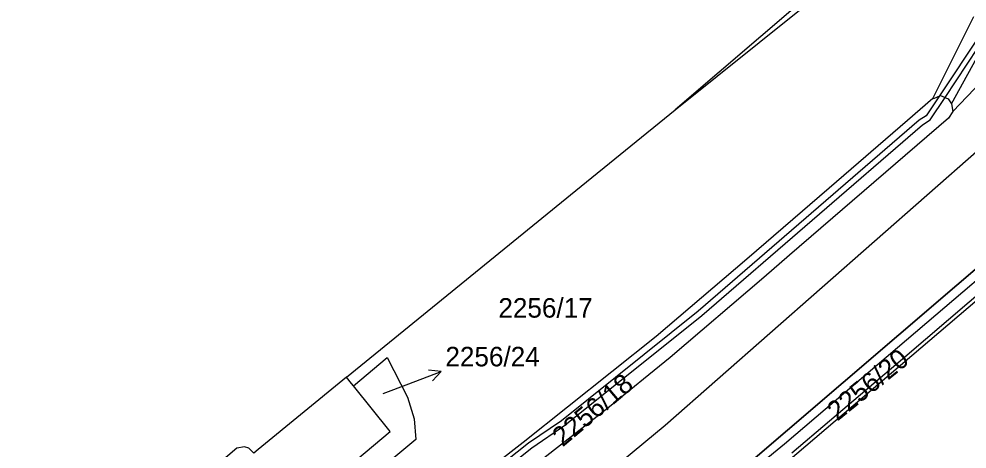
# Model space of a CAD drawing. Extents: x -644096 to -634268, y -1141430 to -1133463.
# Drawn here: x -638579.4 to -638496.7, y -1139028.4 to -1138990.9 of the extents above; entities that cross this region are included whole.
import ezdxf

# ---------------------------------------------------------------- set-up
doc = ezdxf.new("R2010")
doc.units = 0
for name, color, linetype in [('B_Hranice _3D', 7, 'Continuous'), ('svrsek_osa_terminal_VRT', 7, 'Continuous'), ('svrsek_osa_VRT', 7, 'Continuous'), ('svrsek_popisy_VRT', 7, 'Continuous'), ('terminal_VRT', 7, 'Continuous')]:
    doc.layers.add(name, color=color, linetype=linetype)

msp = doc.modelspace()

# ---------------------------------------------------------------- linework, layer by layer
at = {"layer": 'B_Hranice _3D'}
for points in [[(-638494.42, -1138990.5), (-638500.31, -1138999.36), (-638500.91, -1138999.74), (-638520.16, -1139016.39), (-638532.09, -1139025.94), (-638534.96, -1139027.91), (-638546.07, -1139036.74), (-638557.04, -1139045), (-638566.78, -1139051.41), (-638578.2, -1139059.51), (-638587.12, -1139066.81)], [(-638496.18, -1138990.75), (-638499.72, -1138997.82), (-638499.63, -1138997.87), (-638499.05, -1138997.59), (-638498.4, -1138997.9), (-638498.11, -1138998.32), (-638495.26, -1138993.16), (-638494.98, -1138995.82), (-638492.94, -1139007.97), (-638492.09, -1139009.4), (-638492.78, -1139009.96), (-638522.29, -1139035.24), (-638523.55, -1139036.82), (-638524.13, -1139038.74), (-638524.09, -1139039.46), (-638521.14, -1139036.95), (-638518.24, -1139034.48), (-638489.17, -1139009.71), (-638491.04, -1139007.27), (-638492.99, -1138995.6), (-638493.17, -1138993.91), (-638493.32, -1138992.57), (-638493.37, -1138992.06), (-638493.24, -1138990.77)], [(-638580.97, -1139062.42), (-638574.03, -1139070.15), (-638573.65, -1139071.02), (-638575.49, -1139075.57), (-638575.76, -1139079.6), (-638574.27, -1139082.44), (-638573.88, -1139082.11), (-638575.25, -1139079.51), (-638574.99, -1139075.69), (-638573.11, -1139071.02), (-638573.61, -1139069.87), (-638580.58, -1139062.1), (-638577.89, -1139059.91), (-638566.5, -1139051.83), (-638556.76, -1139045.4), (-638545.77, -1139037.14), (-638534.66, -1139028.31), (-638531.79, -1139026.34), (-638519.84, -1139016.77), (-638500.61, -1139000.14), (-638499.95, -1138999.72), (-638498.66, -1138997.78), (-638494.8, -1138991.97)], [(-638486.57, -1138994.29), (-638523.04, -1139026.35), (-638548.74, -1139047.64), (-638574.04, -1139067.98), (-638607.65, -1139083.56), (-638618.75, -1139090.63), (-638624.93, -1139092.92)], [(-638486.57, -1138994.29), (-638523.04, -1139026.35), (-638548.74, -1139047.64), (-638574.04, -1139067.98), (-638583.11, -1139072.19), (-638579.64, -1139076.85), (-638579.57, -1139076.37), (-638578.74, -1139073.98), (-638577.32, -1139071.9), (-638575.22, -1139069.76), (-638572.92, -1139067.82), (-638570.46, -1139066.07), (-638568.6, -1139065.28), (-638551.65, -1139054.41), (-638550.3, -1139052.92), (-638548.13, -1139050.84), (-638545.76, -1139049.02), (-638543.26, -1139047.37), (-638539.8, -1139045.23), (-638537.55, -1139044.08), (-638522.29, -1139035.24), (-638492.78, -1139009.96)], [(-638489.64, -1139008.38), (-638502.79, -1139019.6), (-638512.64, -1139027.98), (-638516.84, -1139031.41)], [(-638512, -1139028.74), (-638502.15, -1139020.36), (-638489.14, -1139009.26)], [(-638575.01, -1139083.06), (-638579.64, -1139076.85), (-638579.57, -1139076.37), (-638578.74, -1139073.98), (-638577.32, -1139071.9), (-638575.22, -1139069.76), (-638572.92, -1139067.82), (-638570.46, -1139066.07), (-638568.6, -1139065.28), (-638551.65, -1139054.41), (-638550.3, -1139052.92), (-638548.13, -1139050.84), (-638545.76, -1139049.02), (-638543.26, -1139047.37), (-638539.8, -1139045.23), (-638537.55, -1139044.08), (-638522.29, -1139035.24), (-638492.78, -1139009.96)]]:
    msp.add_lwpolyline(points, dxfattribs=at)
at = {"layer": 'svrsek_osa_terminal_VRT'}
msp.add_arc((-642050.261, -1145189.597), 8802.25, 41.4131519, 75.3170489, dxfattribs=at)
at = {"layer": 'svrsek_popisy_VRT'}
for p, q in [((-638545.37, -1139022.72), (-638542.568, -1139021.645)), ((-638542.568, -1139021.645), (-638543.683, -1139021.536)), ((-638542.568, -1139021.645), (-638543.324, -1139022.471)), ((-638547.62, -1139023.58), (-638545.37, -1139022.72))]:
    msp.add_line(p, q, dxfattribs=at)
at = {"layer": 'terminal_VRT'}
msp.add_line((-638491.3, -1138991.93), (-638497.98, -1138999), dxfattribs=at)
for points in [[(-638503.16, -1138974.15), (-638499.57, -1138977.57), (-638499.43, -1138977.7), (-638503.91, -1138982.04), (-638503.4, -1138982.74), (-638522.19, -1138998.86)], [(-638522.19, -1138998.86), (-638500.35, -1138981.33), (-638499.09, -1138980.96), (-638492.04, -1138976.79)], [(-638556.28, -1139046.77), (-638556.68, -1139046.87), (-638557.03, -1139046.68), (-638557.25, -1139046.39), (-638557.33, -1139045.97), (-638557.12, -1139045.31), (-638556.58, -1139044.49), (-638555.77, -1139043.69), (-638546.19, -1139036.19), (-638535.41, -1139027.81), (-638523.83, -1139018.57), (-638515.92, -1139011.82), (-638508.75, -1139005.64), (-638501.93, -1138999.75), (-638499.72, -1138997.82), (-638499.63, -1138997.87), (-638499.05, -1138997.59), (-638498.4, -1138997.9), (-638498.11, -1138998.32), (-638497.98, -1138999)], [(-638550.82, -1139022.15), (-638530.82, -1139005.88), (-638522.19, -1138998.86)], [(-638497.98, -1138999), (-638498.37, -1138999.58), (-638512.22, -1139011.52), (-638514.45, -1139013.45), (-638522.62, -1139020.43), (-638528.03, -1139024.84), (-638554.77, -1139045.73), (-638556.28, -1139046.77)], [(-638522.29, -1139035.24), (-638492.78, -1139009.96), (-638489.65, -1139007.43), (-638487.06, -1139005.95), (-638485.15, -1139005.25), (-638482.14, -1139005)], [(-638518.24, -1139034.48), (-638489.17, -1139009.71), (-638480.98, -1139007.36)], [(-638550.22, -1139022.9), (-638547.28, -1139020.42), (-638545.51, -1139023.89), (-638544.93, -1139025.78), (-638544.77, -1139027.57), (-638562.37, -1139042.26), (-638563.65, -1139040.61)], [(-638550.82, -1139022.15), (-638558.51, -1139028.46), (-638558.88, -1139028.77), (-638559.33, -1139028.34), (-638559.69, -1139028.23), (-638560.36, -1139028.34), (-638564.3, -1139031.67), (-638563.54, -1139032.62), (-638564.7, -1139033.62), (-638564.48, -1139033.9)], [(-638555.71, -1139034.19), (-638547.02, -1139026.87), (-638550.22, -1139022.9)], [(-638550.22, -1139022.9), (-638550.39, -1139022.69), (-638550.82, -1139022.15)]]:
    msp.add_lwpolyline(points, dxfattribs=at)

# ---------------------------------------------------------------- texts
at = {"layer": 'svrsek_osa_VRT'}
for s, p in [('2256/17', (-638537.58, -1139016.955)), ('2256/24', (-638542.196, -1139021.202))]:
    msp.add_text(s, height=1.7, dxfattribs=at).set_placement(p)
for s, rotation, p in [('2256/20', 39, (-638508.052, -1139026.03)), ('2256/18', 40, (-638531.986, -1139028.275))]:
    msp.add_text(s, height=1.7, rotation=rotation, dxfattribs=at).set_placement(p)

doc.saveas('drawing.dxf')
